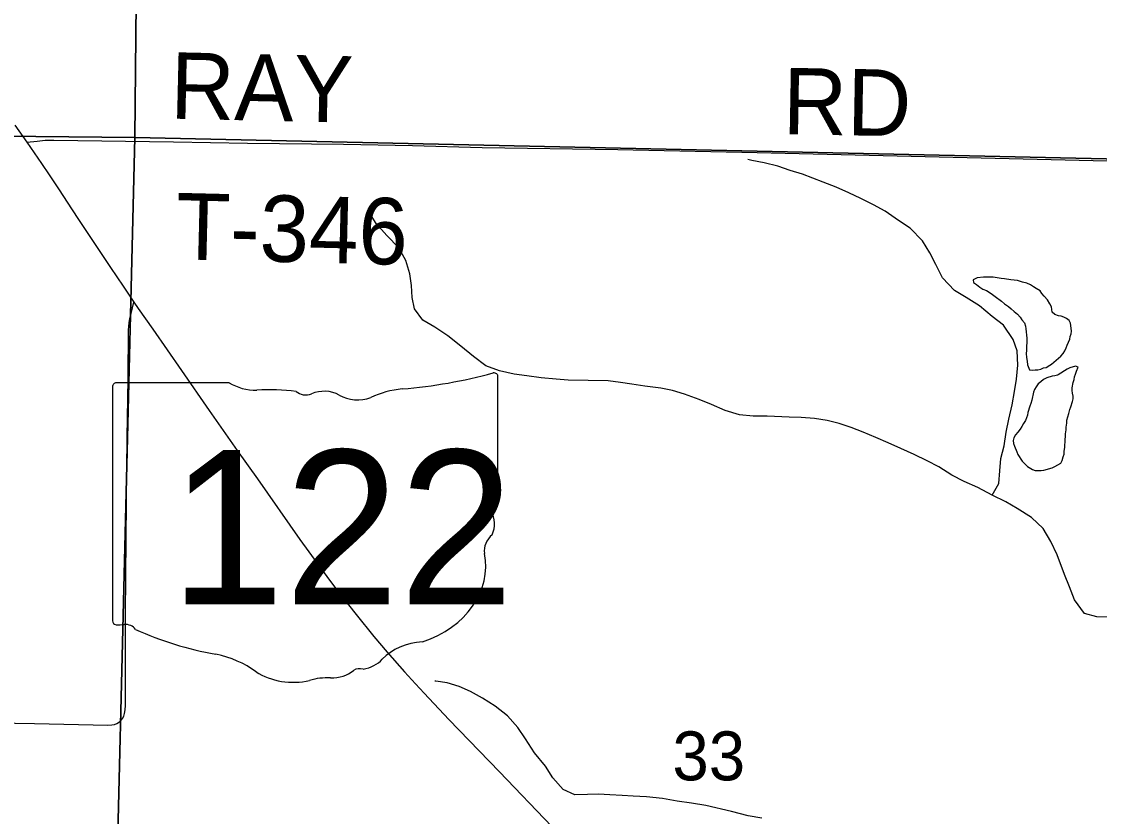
# Model space of a CAD drawing. Extents: x -8.8 to 41.4, y 0 to 34.6.
# Drawn here: x -3.499 to -2.577, y 19.05 to 19.729 of the extents above; entities that cross this region are included whole.
import ezdxf

# ---------------------------------------------------------------- set-up
doc = ezdxf.new("R2010")
doc.units = 0
for name, color, linetype in [('GM_X_City_Street', 7, 'Continuous'), ('GM_X_Corporation', 7, 'Continuous'), ('GM_X_Minor_Lake', 7, 'Continuous'), ('GM_X_Minor_River', 7, 'Continuous'), ('GM_X_Section_Text', 7, 'Continuous'), ('GM_X_State_Route', 7, 'Continuous'), ('GM_X_Township_Road', 7, 'Continuous'), ('GM_X_Township_Text', 7, 'Continuous'), ('GM_X_Unincorporated_Location', 7, 'Continuous')]:
    doc.layers.add(name, color=color, linetype=linetype)

msp = doc.modelspace()

# ---------------------------------------------------------------- linework, layer by layer
at = {"layer": 'GM_X_City_Street'}
for p, q in [((-3.32166, 19.42064), (-3.41818, 19.42064)), ((-3.09184, 19.32091), (-3.09184, 19.4256)), ((-3.42142, 19.4172), (-3.42142, 19.21708)), ((-3.09187, 19.32094), (-3.09184, 19.32091))]:
    msp.add_line(p, q, dxfattribs=at)
for centre, major_axis, start_param, end_param in [((-3.20924, 19.69347), (0.34952, 0), 4.814394, 5.042369), ((-3.0955, 19.42603), (0.00367, 0), 6.141152, 7.989035), ((-3.41765, 19.41762), (0.00382, 0), 1.712693, 3.28349), ((-3.29867, 19.44387), (0.03703, 0), 4.042523, 4.731795), ((-3.28639, 19.30829), (0.13295, 0), 1.404758, 1.657858), ((-3.25621, 19.41866), (0.01068, 0), 3.836095, 5.185415), ((-3.24052, 19.39553), (0.02221, 0), 0.950623, 2.079405), ((-3.21185, 19.42726), (0.02672, 0), 4.081561, 5.145723), ((-3.16466, 19.35952), (0.07032, 0), 1.699011, 2.107814), ((-3.09269, 19.31323), (0.00568, 0), 1.883978, 3.671073), ((-3.09575, 19.32051), (0.00393, 0), 5.05454, 6.418171), ((-3.12881, 19.3), (0.03409, 0), 5.934695, 6.695948), ((-3.07869, 19.2771), (0.0248, 0), 2.387724, 3.262537), ((-3.18966, 19.26379), (0.08742, 0), 5.101752, 6.440018), ((-3.41761, 19.21664), (0.00385, 0), 3.00124, 4.508301), ((-3.41703, 19.23711), (0.0294, 0), 4.665946, 4.897461), ((-3.41101, 19.20553), (0.0106, 0), 0.519207, 1.627899), ((-3.27719, 19.38533), (0.2524, 0), 4.195997, 4.488961), ((-3.1528, 19.16089), (0.04788, 0), 1.647645, 2.488434), ((-3.35244, 19.12717), (0.07897, 0), 0.823519, 1.323587), ((-3.21346, 19.19768), (0.02824, 0), 4.937069, 5.64225), ((-3.26703, 19.20454), (0.05011, 0), 4.026481, 4.996735), ((-3.23441, 19.18955), (0.0267, 0), 4.691044, 5.507374), ((-3.21026, 19.17017), (0.00752, 0), 1.147584, 2.315152), ((-3.23807, 19.13535), (0.04118, 0), 1.495662, 1.94098)]:
    msp.add_ellipse(centre, major_axis=major_axis, ratio=0.8, start_param=start_param, end_param=end_param, dxfattribs=at)
at = {"layer": 'GM_X_Corporation'}
for points in [[(-4.40417, 20.65061), (-3.39258, 20.64074), (-3.40243, 19.63028), (-4.4178, 19.64061)], [(-3.39258, 20.64074), (-2.39561, 20.62136), (-2.40287, 19.6082), (-3.40243, 19.63028)], [(-3.40243, 19.63028), (-3.42716, 18.61449), (-4.40116, 18.62803), (-4.4269, 18.629), (-4.4178, 19.64061)], [(-2.40287, 19.6082), (-2.40925, 18.59994), (-3.38929, 18.614), (-3.42716, 18.61449), (-3.40243, 19.63028)]]:
    msp.add_lwpolyline(points, close=True, dxfattribs=at)
at = {"layer": 'GM_X_Minor_Lake'}
for points in [[(-2.61818, 19.43649), (-2.61021, 19.44325), (-2.60823, 19.44548), (-2.60702, 19.44773), (-2.60579, 19.45035), (-2.60497, 19.45261), (-2.60252, 19.45787), (-2.60246, 19.46014), (-2.60163, 19.4624), (-2.60119, 19.46467), (-2.6015, 19.46734), (-2.60216, 19.47153), (-2.60325, 19.47383), (-2.60551, 19.47541), (-2.60779, 19.4766), (-2.61007, 19.47742), (-2.61236, 19.47786), (-2.61541, 19.47907), (-2.61766, 19.48103), (-2.61831, 19.4856), (-2.61978, 19.48791), (-2.62161, 19.49137), (-2.6246, 19.49449), (-2.62646, 19.49681), (-2.62794, 19.49913), (-2.63134, 19.50111), (-2.6336, 19.50268), (-2.63625, 19.50427), (-2.63928, 19.50586), (-2.6431, 19.50671), (-2.6473, 19.50796), (-2.65036, 19.50841), (-2.65304, 19.50848), (-2.6584, 19.50937), (-2.66146, 19.50983), (-2.66835, 19.51076), (-2.67641, 19.51096), (-2.68181, 19.51033), (-2.68532, 19.50852), (-2.68499, 19.50623), (-2.68235, 19.50464), (-2.67972, 19.5023), (-2.67707, 19.50072), (-2.67403, 19.4995), (-2.67177, 19.49793), (-2.66874, 19.49596), (-2.66648, 19.49438), (-2.66121, 19.49046), (-2.65858, 19.48811), (-2.65519, 19.48575), (-2.65293, 19.48379), (-2.65031, 19.48145), (-2.64729, 19.4791), (-2.64505, 19.47677), (-2.64358, 19.47445), (-2.64134, 19.47174), (-2.64064, 19.46906), (-2.64032, 19.46678), (-2.63938, 19.45878), (-2.63966, 19.44815), (-2.64012, 19.44551), (-2.63983, 19.44208), (-2.63914, 19.43903), (-2.63884, 19.43598), (-2.63703, 19.43176)], [(-2.61264, 19.42747), (-2.61308, 19.4272), (-2.6154, 19.4265), (-2.61771, 19.42618), (-2.62236, 19.42477), (-2.62509, 19.42332), (-2.62745, 19.42148), (-2.6298, 19.41964), (-2.63141, 19.41702), (-2.633, 19.41478), (-2.63383, 19.41253), (-2.63516, 19.40572), (-2.63601, 19.40271), (-2.63684, 19.40045), (-2.63852, 19.39518), (-2.63896, 19.39291), (-2.64062, 19.38839), (-2.64223, 19.38578), (-2.64383, 19.38316), (-2.64505, 19.38091), (-2.64704, 19.3783), (-2.64902, 19.37607), (-2.65062, 19.37345), (-2.65107, 19.37119), (-2.65075, 19.36852), (-2.65005, 19.36623), (-2.64786, 19.36161), (-2.64716, 19.35932), (-2.64347, 19.35353), (-2.64123, 19.3512), (-2.63898, 19.34887), (-2.63443, 19.34648), (-2.63215, 19.34566), (-2.62716, 19.34554), (-2.62485, 19.34586), (-2.61788, 19.34797), (-2.61554, 19.34905), (-2.61281, 19.3505), (-2.61047, 19.35196), (-2.60926, 19.35421), (-2.60841, 19.35722), (-2.60758, 19.35948), (-2.60751, 19.36214), (-2.60704, 19.36516), (-2.60698, 19.36744), (-2.60654, 19.36971), (-2.60634, 19.37692), (-2.60587, 19.38032), (-2.60581, 19.3826), (-2.60534, 19.386), (-2.60527, 19.38866), (-2.60443, 19.3913), (-2.60358, 19.39431), (-2.60272, 19.39771), (-2.60189, 19.39997), (-2.60024, 19.40448), (-2.59979, 19.40675), (-2.59973, 19.40903), (-2.60043, 19.4117), (-2.60075, 19.41399), (-2.60069, 19.41626), (-2.5998, 19.4208), (-2.59896, 19.42344), (-2.59852, 19.4257), (-2.59769, 19.42796), (-2.59685, 19.4306), (-2.59561, 19.43398)], [(-2.63703, 19.43176), (-2.63473, 19.43132), (-2.63242, 19.43165), (-2.63012, 19.43159), (-2.62741, 19.43228), (-2.62507, 19.43337), (-2.62276, 19.43369), (-2.61964, 19.43551), (-2.61818, 19.43649)], [(-2.59561, 19.43398), (-2.59789, 19.4348), (-2.60254, 19.4334), (-2.60487, 19.43231), (-2.61264, 19.42747)]]:
    msp.add_lwpolyline(points, dxfattribs=at)
at = {"layer": 'GM_X_Minor_River'}
for points in [[(-2.66898, 19.32459), (-2.66348, 19.33435), (-2.66252, 19.34534), (-2.66157, 19.35594), (-2.65872, 19.36651), (-2.65698, 19.37824), (-2.65488, 19.38958), (-2.652, 19.40167), (-2.64989, 19.41301), (-2.64818, 19.4236), (-2.6472, 19.43572), (-2.64774, 19.44787), (-2.65097, 19.45742), (-2.65947, 19.46971), (-2.6692, 19.47711), (-2.68003, 19.48641), (-2.69129, 19.49345), (-2.70142, 19.49933), (-2.71147, 19.51014), (-2.71733, 19.52163), (-2.72246, 19.5316), (-2.72871, 19.54196), (-2.73914, 19.55278), (-2.74926, 19.55942), (-2.7605, 19.56721), (-2.77064, 19.57272), (-2.78155, 19.57823), (-2.7917, 19.58298), (-2.80262, 19.58773), (-2.81354, 19.59211), (-2.83125, 19.59889), (-2.84181, 19.60213), (-2.85237, 19.60574), (-2.86408, 19.60861), (-2.87466, 19.61071), (-2.87807, 19.61153)], [(-2.56921, 19.22031), (-2.57945, 19.2205), (-2.59002, 19.22335), (-2.59854, 19.23489), (-2.60288, 19.24597), (-2.60724, 19.25668), (-2.61338, 19.27348), (-2.61886, 19.28496), (-2.62549, 19.29609), (-2.63556, 19.30538), (-2.64756, 19.31319), (-2.65732, 19.31869), (-2.66898, 19.32459), (-2.68138, 19.3309), (-2.69305, 19.33604), (-2.70357, 19.34155), (-2.71482, 19.34859), (-2.72459, 19.35371), (-2.73588, 19.35923), (-2.74716, 19.36437), (-2.75808, 19.36913), (-2.76862, 19.37388), (-2.77954, 19.37825), (-2.78971, 19.38224), (-2.79989, 19.38584), (-2.81009, 19.38831), (-2.82106, 19.39003), (-2.83242, 19.391), (-2.84266, 19.39119), (-2.86162, 19.39193), (-2.87338, 19.39215), (-2.88513, 19.39313), (-2.89758, 19.39677), (-2.90925, 19.40192), (-2.91979, 19.40629), (-2.93223, 19.4107), (-2.94241, 19.41392), (-2.95262, 19.41601), (-2.96625, 19.41778), (-2.97722, 19.41951), (-2.98706, 19.42083), (-2.99766, 19.42217), (-3.0318, 19.4228), (-3.04202, 19.42375), (-3.05491, 19.42475), (-3.06702, 19.4265), (-3.07799, 19.42784), (-3.09046, 19.43073), (-3.10214, 19.43512), (-3.11262, 19.4429), (-3.12346, 19.45183), (-3.13468, 19.46077), (-3.14593, 19.46819), (-3.15606, 19.47407), (-3.1631, 19.48368), (-3.16519, 19.49359), (-3.16576, 19.50384), (-3.16709, 19.51373), (-3.17068, 19.52518), (-3.17655, 19.53591), (-3.18699, 19.54635), (-3.1959, 19.55676), (-3.20216, 19.56674), (-3.20366, 19.56791)], [(-2.86605, 19.04834), (-2.87777, 19.05045), (-2.89213, 19.05413), (-2.91404, 19.05909), (-2.92614, 19.06122), (-2.93863, 19.06297), (-2.95111, 19.0651), (-2.96475, 19.06649), (-2.97612, 19.06708), (-2.9856, 19.06764), (-2.99621, 19.06821), (-3.00568, 19.06877), (-3.01517, 19.06857), (-3.02618, 19.0684), (-3.03597, 19.07275), (-3.04489, 19.08278), (-3.05115, 19.09276), (-3.06043, 19.10431), (-3.06817, 19.11621), (-3.07483, 19.12582), (-3.08375, 19.13585), (-3.09423, 19.14401), (-3.1051, 19.15104), (-3.11524, 19.15654), (-3.12503, 19.1609), (-3.13521, 19.16412), (-3.14505, 19.16544), (-3.14581, 19.16546)]]:
    msp.add_lwpolyline(points, dxfattribs=at)
at = {"layer": 'GM_X_State_Route'}
msp.add_lwpolyline([(-3.50504, 19.64068), (-3.49478, 19.62636), (-3.48226, 19.60814), (-3.47566, 19.59836), (-3.4671, 19.58543), (-3.45661, 19.56928), (-3.45015, 19.5594), (-3.42317, 19.51914), (-3.41245, 19.50313), (-3.40323, 19.48957), (-3.39952, 19.48411), (-3.38709, 19.46625), (-3.36266, 19.43103), (-3.33878, 19.39693), (-3.31499, 19.36275), (-3.29762, 19.33851), (-3.26121, 19.28663), (-3.23821, 19.25494), (-3.2274, 19.2405), (-3.21321, 19.22238), (-3.19787, 19.20361), (-3.18666, 19.19028), (-3.17188, 19.17345), (-3.16234, 19.16306), (-3.15506, 19.15514), (-3.13371, 19.13255), (-3.09055, 19.08785), (-3.04577, 19.04126)], dxfattribs=at)
at = {"layer": 'GM_X_Township_Road'}
for points in [[(-3.49478, 19.62636), (-3.48605, 19.62721), (-3.47926, 19.62788), (-3.47182, 19.62806), (-3.36934, 19.62643), (-3.30599, 19.62542), (-3.224, 19.62458), (-3.16501, 19.62335), (-3.1054, 19.62164), (-2.98928, 19.61989), (-2.87006, 19.61736), (-2.75021, 19.61448), (-2.52292, 19.60904), (-2.39754, 19.60584), (-2.38141, 19.60521), (-2.34864, 19.60403), (-2.34472, 19.60389)], [(-3.53785, 19.13001), (-3.4882, 19.12926), (-3.42542, 19.12778), (-3.42225, 19.12806), (-3.41991, 19.12846), (-3.41798, 19.12921), (-3.41634, 19.1302), (-3.41494, 19.13135), (-3.41387, 19.13242), (-3.41296, 19.13365), (-3.41189, 19.13554), (-3.41115, 19.13768), (-3.41066, 19.14097), (-3.41041, 19.14466), (-3.4105, 19.18112), (-3.41041, 19.22274), (-3.40946, 19.31906), (-3.40887, 19.37374), (-3.40823, 19.42407), (-3.40783, 19.46571), (-3.40771, 19.46879), (-3.40738, 19.47183), (-3.40672, 19.47561), (-3.40569, 19.47974), (-3.40323, 19.48957)]]:
    msp.add_lwpolyline(points, dxfattribs=at)

# ---------------------------------------------------------------- texts
at = {"layer": 'GM_X_City_Street'}
msp.add_text('122', height=0.131836, dxfattribs=at).set_placement((-3.37243, 19.23119))
at = {"layer": 'GM_X_Section_Text'}
for s, rotation, p in [('RAY', 358.69877, (-3.37254, 19.64641)), ('RD', 359.01279, (-2.84849, 19.63308)), ('T-346', 358.59675, (-3.36794, 19.52618))]:
    msp.add_text(s, height=0.056818, rotation=rotation, dxfattribs=at).set_placement(p)
at = {"layer": 'GM_X_Township_Text'}
msp.add_text('33', height=0.041856, rotation=0.00001, dxfattribs=at).set_placement((-2.94261, 19.08066))
at = {"layer": 'GM_X_Unincorporated_Location'}
for s, p in [('s', (-3.26033, 19.30383)), ('r', (-3.26034, 19.30383))]:
    msp.add_text(s, height=0.000189, dxfattribs=at).set_placement(p)
msp.add_text('122', height=0.000189, rotation=0.00001, dxfattribs=at).set_placement((-3.32719, 19.29005))

doc.saveas('drawing.dxf')
